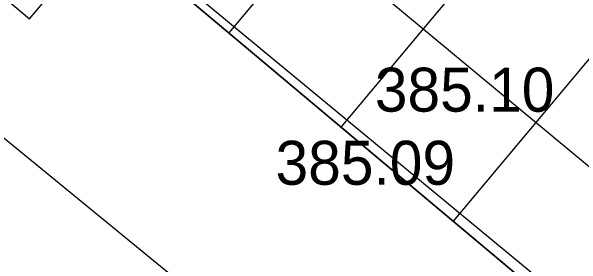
# Model space of a CAD drawing. Extents: x -438233 to -437334, y -1133133 to -1132623.
# Drawn here: x -437531.75 to -437522.01, y -1132723.16 to -1132718.84 of the extents above; entities that cross this region are included whole.
import ezdxf

# ---------------------------------------------------------------- set-up
doc = ezdxf.new("R2010")
doc.units = 0
for name, color, linetype in [('Vrstva 1', 7, 'Continuous'), ('Vrstva 10', 7, 'Continuous'), ('Vrstva 3', 7, 'Continuous'), ('Vrstva 50', 7, 'Continuous')]:
    doc.layers.add(name, color=color, linetype=linetype)

msp = doc.modelspace()

# ---------------------------------------------------------------- linework, layer by layer
at = {"layer": 'Vrstva 1'}
for p, q in [((-437525.1496, -1132715.754), (-437528.0394, -1132719.2034)), ((-437525.1496, -1132715.754), (-437528.0394, -1132719.2034)), ((-437523.2332, -1132717.3595), (-437526.1231, -1132720.8089)), ((-437530.1474, -1132717.4374), (-437504.8514, -1132738.6297)), ((-437521.3168, -1132718.9649), (-437524.2067, -1132722.4144)), ((-437523.0448, -1132720.5473), (-437523.0448, -1132720.5473)), ((-437524.7408, -1132721.7943), (-437524.7408, -1132721.7943))]:
    msp.add_line(p, q, dxfattribs=at)
msp.add_lwpolyline([(-437531.1231, -1132718.5828), (-437534.1795, -1132716.0136), (-437534.5012, -1132716.3963), (-437531.4448, -1132718.9656)], close=True, dxfattribs=at)
at = {"layer": 'Vrstva 10'}
for points in [[(-437531.4028, -1132713.5903), (-437515.3298, -1132726.9103)], [(-437532.7578, -1132715.1263), (-437516.5448, -1132728.5113)], [(-437536.0128, -1132717.6173), (-437519.7678, -1132730.9033)]]:
    msp.add_lwpolyline(points, dxfattribs=at)
at = {"layer": 'Vrstva 50'}
msp.add_lwpolyline([(-437527.2576, -1132713.988), (-437502.1532, -1132735.0197), (-437505.043, -1132738.4691), (-437530.1474, -1132717.4374)], close=True, dxfattribs=at)

# ---------------------------------------------------------------- texts
at = {"layer": 'Vrstva 3'}
for s, p in [('385.10 ', (-437525.5448, -1132720.5473)), ('385.09 ', (-437527.2408, -1132721.7943))]:
    msp.add_text(s, height=0.75, dxfattribs=at).set_placement(p)

doc.saveas('drawing.dxf')
